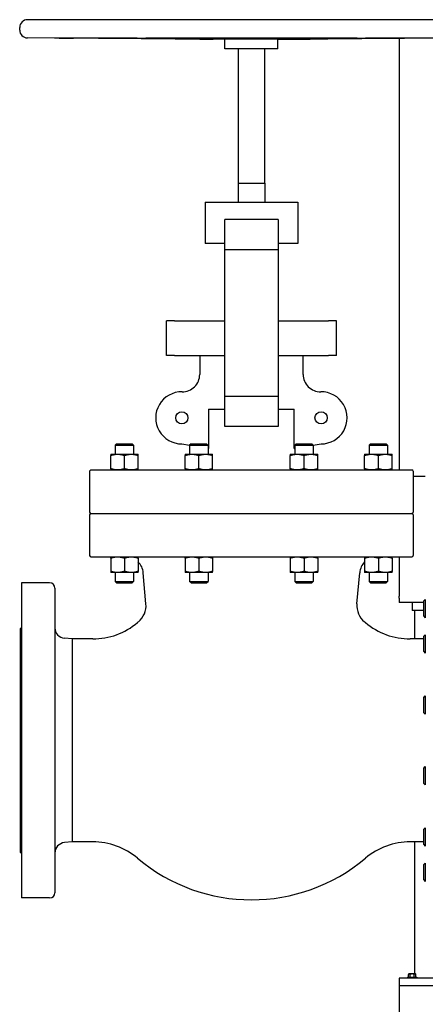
# Model space of a CAD drawing. Header units: inches. Extents: x 5 to 1128, y -85 to 748.
# Tile 577 of 656: x 890 to 909, y 335 to 382. Entities that reach past the tile are written whole.
import ezdxf

# ---------------------------------------------------------------- set-up
doc = ezdxf.new("R2010")
doc.units = ezdxf.units.IN
doc.header["$LTSCALE"] = 32
doc.header["$MEASUREMENT"] = 0
doc.layers.add('Visible (ANSI)', color=7, linetype='Continuous', lineweight=30)

msp = doc.modelspace()

# ---------------------------------------------------------------- linework, layer by layer
at = {"layer": 'Visible (ANSI)'}
for p, q in [((911.43628, 382.23187), (890.13728, 382.23187)), ((889.76328, 381.73987), (889.76328, 381.85787)), ((891.41681, 381.35673), (890.13461, 381.36588)), ((894.59873, 381.35673), (891.41681, 381.35673)), ((905.56615, 381.35673), (896.00742, 381.35673)), ((899.52678, 381.29886), (897.99523, 381.30979)), ((902.04678, 381.29886), (899.52678, 381.29886)), ((899.52678, 380.83987), (899.52678, 381.29886)), ((902.04678, 381.29886), (903.57833, 381.30979)), ((902.04678, 380.83987), (902.04678, 381.29886)), ((910.15676, 381.35673), (906.97483, 381.35673)), ((907.80578, 381.34157), (907.80578, 360.79667)), ((902.04678, 380.83987), (899.52678, 380.83987)), ((900.16178, 380.83987), (900.16178, 374.45687)), ((901.41178, 380.83987), (901.41178, 374.45687)), ((900.15078, 374.45687), (901.42278, 374.45687)), ((900.15078, 374.45687), (900.15078, 373.54017)), ((901.42278, 374.45687), (901.42278, 373.54017)), ((898.58793, 373.54017), (902.98564, 373.54017)), ((898.58793, 373.54017), (898.58793, 371.57037)), ((902.98564, 373.54017), (902.98564, 371.57037)), ((899.5132, 371.28076), (899.5132, 372.71317)), ((902.06036, 372.71317), (899.5132, 372.71317)), ((902.06036, 372.71317), (902.06036, 371.28076)), ((899.5132, 371.57037), (898.58793, 371.57037)), ((899.5132, 364.29658), (899.5132, 371.28076)), ((902.06036, 371.28076), (899.5132, 371.28076)), ((902.98564, 371.57037), (902.06036, 371.57037)), ((902.06036, 371.28076), (902.06036, 364.29658)), ((897.12507, 367.90117), (896.74512, 367.90117)), ((896.74512, 366.24717), (896.74512, 367.90117)), ((897.12507, 367.90117), (899.5132, 367.90117)), ((902.06036, 367.90117), (904.4485, 367.90117)), ((904.82845, 367.90117), (904.4485, 367.90117)), ((904.82845, 366.24717), (904.82845, 367.90117)), ((897.12507, 366.24717), (896.74512, 366.24717)), ((897.12507, 366.24717), (899.5132, 366.24717)), ((898.32728, 366.24717), (898.32728, 365.34501)), ((902.06036, 366.24717), (904.4485, 366.24717)), ((903.24628, 365.34501), (903.24628, 366.24717)), ((904.82845, 366.24717), (904.4485, 366.24717)), ((899.5132, 362.86417), (899.5132, 364.29658)), ((902.06036, 364.29658), (899.5132, 364.29658)), ((902.06036, 364.29658), (902.06036, 362.86417)), ((898.74929, 363.69117), (898.74929, 361.81235)), ((898.74929, 363.69117), (899.5132, 363.69117)), ((902.06036, 363.69117), (902.82428, 363.69117)), ((902.82428, 361.81235), (902.82428, 363.69117)), ((902.06036, 362.86417), (899.5132, 362.86417)), ((894.37492, 362.03717), (894.30877, 361.97102)), ((894.30877, 361.97102), (895.18377, 361.97102)), ((894.30877, 361.97102), (894.30877, 361.54667)), ((894.37492, 362.03717), (895.11762, 362.03717)), ((895.11762, 362.03717), (895.18377, 361.97102)), ((895.18377, 361.97102), (895.18377, 361.54667)), ((897.47428, 362.03717), (897.84755, 361.97135)), ((897.91337, 362.03717), (897.84722, 361.97102)), ((897.84722, 361.97102), (898.72222, 361.97102)), ((897.84722, 361.97102), (897.84722, 361.54667)), ((897.91337, 362.03717), (898.65607, 362.03717)), ((898.65607, 362.03717), (898.72222, 361.97102)), ((898.72222, 361.97102), (898.72222, 361.54667)), ((902.91749, 362.03717), (902.85134, 361.97102)), ((902.85134, 361.97102), (903.72634, 361.97102)), ((902.85134, 361.97102), (902.85134, 361.54667)), ((902.91749, 362.03717), (903.66019, 362.03717)), ((903.66019, 362.03717), (903.72634, 361.97102)), ((903.72601, 361.97135), (904.09928, 362.03717)), ((903.72634, 361.97102), (903.72634, 361.54667)), ((906.45594, 362.03717), (906.38979, 361.97102)), ((906.38979, 361.97102), (907.26479, 361.97102)), ((906.38979, 361.97102), (906.38979, 361.54667)), ((906.45594, 362.03717), (907.19864, 362.03717)), ((907.19864, 362.03717), (907.26479, 361.97102)), ((907.26479, 361.97102), (907.26479, 361.54667)), ((894.09027, 361.54667), (894.41827, 361.54667)), ((894.09027, 360.85526), (894.09027, 361.48808)), ((894.41827, 361.54667), (895.07427, 361.54667)), ((894.74627, 360.85526), (894.74627, 361.48808)), ((895.07427, 361.54667), (895.40227, 361.54667)), ((895.40227, 360.85526), (895.40227, 361.48808)), ((897.62872, 361.54667), (897.95672, 361.54667)), ((897.62872, 360.85526), (897.62872, 361.48808)), ((897.95672, 361.54667), (898.61272, 361.54667)), ((898.28472, 360.85526), (898.28472, 361.48808)), ((898.61272, 361.54667), (898.94072, 361.54667)), ((898.72222, 361.81712), (898.74929, 361.81235)), ((898.94072, 360.85526), (898.94072, 361.48808)), ((902.63284, 361.54667), (902.96084, 361.54667)), ((902.63284, 360.85526), (902.63284, 361.48808)), ((902.82428, 361.81235), (902.85134, 361.81712)), ((902.96084, 361.54667), (903.61684, 361.54667)), ((903.28884, 360.85526), (903.28884, 361.48808)), ((903.61684, 361.54667), (903.94484, 361.54667)), ((903.94484, 360.85526), (903.94484, 361.48808)), ((906.17129, 361.54667), (906.49929, 361.54667)), ((906.17129, 360.85526), (906.17129, 361.48808)), ((906.49929, 361.54667), (907.15529, 361.54667)), ((906.82729, 360.85526), (906.82729, 361.48808)), ((907.15529, 361.54667), (907.48329, 361.54667)), ((907.48329, 360.85526), (907.48329, 361.48808)), ((893.09078, 360.73367), (893.09078, 358.79217)), ((893.15378, 360.79667), (908.41978, 360.79667)), ((908.48278, 360.73367), (908.48278, 358.79217)), ((909.05578, 360.48367), (908.48278, 360.48367)), ((893.09078, 358.66617), (893.09078, 356.72467)), ((893.15378, 358.72917), (908.41978, 358.72917)), ((893.15378, 358.72917), (908.41978, 358.72917)), ((908.48278, 358.66617), (908.48278, 356.72467)), ((893.15378, 356.66167), (908.41978, 356.66167)), ((894.09027, 356.60308), (894.09027, 355.97026)), ((894.74627, 356.60308), (894.74627, 355.97026)), ((895.40227, 356.60308), (895.40227, 355.97026)), ((897.62872, 356.60308), (897.62872, 355.97026)), ((898.28472, 356.60308), (898.28472, 355.97026)), ((898.94072, 356.60308), (898.94072, 355.97026)), ((902.63284, 356.60308), (902.63284, 355.97026)), ((903.28884, 356.60308), (903.28884, 355.97026)), ((903.94484, 356.60308), (903.94484, 355.97026)), ((906.17129, 356.60308), (906.17129, 355.97026)), ((906.82729, 356.60308), (906.82729, 355.97026)), ((907.48329, 356.60308), (907.48329, 355.97026)), ((907.80578, 356.66167), (907.80578, 355.15962)), ((894.41827, 355.91167), (894.09027, 355.91167)), ((894.30877, 355.91167), (894.30877, 355.48332)), ((895.07427, 355.91167), (894.41827, 355.91167)), ((895.40227, 355.91167), (895.07427, 355.91167)), ((895.18377, 355.91167), (895.18377, 355.48332)), ((895.76755, 354.42404), (895.63783, 355.90675)), ((897.95672, 355.91167), (897.62872, 355.91167)), ((897.84722, 355.91167), (897.84722, 355.48332)), ((898.61272, 355.91167), (897.95672, 355.91167)), ((898.94072, 355.91167), (898.61272, 355.91167)), ((898.72222, 355.91167), (898.72222, 355.48332)), ((902.96084, 355.91167), (902.63284, 355.91167)), ((902.85134, 355.91167), (902.85134, 355.48332)), ((903.61684, 355.91167), (902.96084, 355.91167)), ((903.94484, 355.91167), (903.61684, 355.91167)), ((903.72634, 355.91167), (903.72634, 355.48332)), ((905.80602, 354.42404), (905.93574, 355.90675)), ((906.49929, 355.91167), (906.17129, 355.91167)), ((906.38979, 355.91167), (906.38979, 355.48332)), ((907.15529, 355.91167), (906.49929, 355.91167)), ((907.48329, 355.91167), (907.15529, 355.91167)), ((907.26479, 355.91167), (907.26479, 355.48332)), ((889.84578, 355.42117), (889.84578, 340.42117)), ((891.18678, 355.42117), (889.84578, 355.42117)), ((894.30877, 355.48332), (895.18377, 355.48332)), ((894.37492, 355.41717), (894.30877, 355.48332)), ((894.37492, 355.41717), (895.11762, 355.41717)), ((895.11762, 355.41717), (895.18377, 355.48332)), ((897.84722, 355.48332), (898.72222, 355.48332)), ((897.91337, 355.41717), (897.84722, 355.48332)), ((897.91337, 355.41717), (898.65607, 355.41717)), ((898.65607, 355.41717), (898.72222, 355.48332)), ((902.85134, 355.48332), (903.72634, 355.48332)), ((902.91749, 355.41717), (902.85134, 355.48332)), ((902.91749, 355.41717), (903.66019, 355.41717)), ((903.66019, 355.41717), (903.72634, 355.48332)), ((906.38979, 355.48332), (907.26479, 355.48332)), ((906.45594, 355.41717), (906.38979, 355.48332)), ((906.45594, 355.41717), (907.19864, 355.41717)), ((907.19864, 355.41717), (907.26479, 355.48332)), ((891.43678, 355.17117), (891.43678, 340.67117)), ((907.80578, 355.15962), (907.80578, 354.85689)), ((907.80578, 354.85689), (907.80578, 354.78658)), ((907.80578, 354.69072), (907.80578, 354.78658)), ((907.80578, 354.69072), (907.80578, 354.48367)), ((908.43078, 354.48367), (907.80578, 354.48367)), ((908.43078, 354.48367), (908.43078, 354.10867)), ((908.98078, 354.48367), (908.43078, 354.48367)), ((908.98078, 354.56427), (909.0537, 354.63719)), ((908.98078, 353.8351), (908.98078, 354.56427)), ((909.0537, 354.63719), (909.0537, 353.76219)), ((909.0537, 354.63719), (909.05578, 354.63719)), ((908.98078, 354.10867), (908.43078, 354.10867)), ((908.54578, 354.10867), (908.54578, 352.75299)), ((908.98078, 353.8351), (909.0537, 353.76219)), ((909.0537, 353.76219), (909.05578, 353.76219)), ((889.78278, 353.23617), (889.84578, 353.29917)), ((889.78278, 353.23617), (889.78278, 342.60617)), ((892.26378, 352.75299), (891.89321, 352.78541)), ((892.26378, 352.75299), (892.26378, 343.08935)), ((893.2353, 352.75299), (892.26378, 352.75299)), ((908.98078, 352.75299), (908.33827, 352.75299)), ((908.98078, 352.88195), (909.0537, 352.95486)), ((908.98078, 352.15278), (908.98078, 352.88195)), ((909.0537, 352.95486), (909.0537, 352.07986)), ((909.0537, 352.95486), (909.05578, 352.95486)), ((908.98078, 352.15278), (909.0537, 352.07986)), ((909.0537, 352.07986), (909.05578, 352.07986)), ((908.98078, 349.96808), (909.0537, 350.04099)), ((908.98078, 349.23891), (908.98078, 349.96808)), ((909.0537, 350.04099), (909.0537, 349.16599)), ((909.0537, 350.04099), (909.05578, 350.04099)), ((908.98078, 349.23891), (909.0537, 349.16599)), ((909.0537, 349.16599), (909.05578, 349.16599)), ((908.98078, 346.60343), (909.0537, 346.67635)), ((908.98078, 345.87426), (908.98078, 346.60343)), ((909.0537, 346.67635), (909.0537, 345.80135)), ((909.0537, 346.67635), (909.05578, 346.67635)), ((908.98078, 345.87426), (909.0537, 345.80135)), ((909.0537, 345.80135), (909.05578, 345.80135)), ((908.98078, 343.68956), (909.0537, 343.76248)), ((908.98078, 342.96039), (908.98078, 343.68956)), ((909.0537, 343.76248), (909.0537, 342.88748)), ((909.0537, 343.76248), (909.05578, 343.76248)), ((892.26378, 343.08935), (891.89321, 343.05693)), ((893.2353, 343.08935), (892.26378, 343.08935)), ((908.98078, 343.08935), (908.33827, 343.08935)), ((908.54578, 343.08935), (908.54578, 336.80267)), ((908.98078, 342.96039), (909.0537, 342.88748)), ((909.0537, 342.88748), (909.05578, 342.88748)), ((889.78278, 342.60617), (889.84578, 342.54317)), ((908.98078, 342.00723), (909.0537, 342.08015)), ((908.98078, 341.27807), (908.98078, 342.00723)), ((909.0537, 342.08015), (909.0537, 341.20515)), ((909.0537, 342.08015), (909.05578, 342.08015)), ((908.98078, 341.27807), (909.0537, 341.20515)), ((909.0537, 341.20515), (909.05578, 341.20515)), ((891.18678, 340.42117), (889.84578, 340.42117)), ((907.80578, 336.60867), (907.80578, 336.23367)), ((911.80578, 336.60867), (907.80578, 336.60867)), ((908.21478, 336.64767), (908.64678, 336.64767)), ((908.21478, 336.64767), (908.21478, 336.60867)), ((908.25065, 336.64767), (908.25065, 336.78345)), ((908.29568, 336.80267), (908.27478, 336.80267)), ((908.43078, 336.80267), (908.29568, 336.80267)), ((908.34072, 336.64767), (908.34072, 336.78345)), ((908.56588, 336.80267), (908.43078, 336.80267)), ((908.52085, 336.64767), (908.52085, 336.78345)), ((908.58678, 336.80267), (908.56588, 336.80267)), ((908.61092, 336.64767), (908.61092, 336.78345)), ((908.64678, 336.64767), (908.64678, 336.60867)), ((907.80578, 336.23367), (907.80578, 266.22267)), ((985.18078, 336.23367), (907.80578, 336.23367))]:
    msp.add_line(p, q, dxfattribs=at)
for centre in [(897.47428, 363.27767), (904.09928, 363.27767)]:
    msp.add_circle(centre, 0.29167, dxfattribs=at)
for centre, radius, start, end in [((890.13728, 381.85787), 0.374, 90, 180), ((890.13728, 381.73987), 0.374, 180, 269.591168), ((897.50028, 365.34501), 0.827, 269.279454, 0), ((904.07328, 365.34501), 0.827, 180, 270.720546), ((897.47428, 363.27767), 1.2405, 89.279454, 270), ((904.09928, 363.27767), 1.2405, 270, 90.720546), ((893.15378, 360.73367), 0.063, 90, 180), ((908.41978, 360.73367), 0.063, 0, 90), ((893.15378, 358.79217), 0.063, 180, 270), ((893.15378, 358.66617), 0.063, 90, 180), ((908.41978, 358.79217), 0.063, 270, 0), ((908.41978, 358.66617), 0.063, 0, 90), ((893.15378, 356.72467), 0.063, 180, 270), ((908.41978, 356.72467), 0.063, 270, 0), ((894.81398, 355.83467), 0.827, 5, 44.654126), ((906.75959, 355.83467), 0.827, 135.345874, 175), ((891.18678, 355.17117), 0.25, 0, 90), ((894.77136, 354.33688), 1, 309.711297, 5), ((906.80221, 354.33688), 1, 175, 230.288703), ((893.2353, 356.06099), 3.308, 270, 310.102697), ((900.78678, 347.09417), 8.415, 129.711297, 130.102697), ((900.78678, 347.09417), 8.415, 49.897304, 50.288703), ((908.33827, 356.06099), 3.308, 229.897303, 270), ((891.93678, 353.28351), 0.5, 180, 265), ((891.93678, 342.55883), 0.5, 95, 180), ((893.2353, 339.78135), 3.308, 49.897303, 90), ((908.33827, 339.78135), 3.308, 90, 130.102697), ((900.78678, 348.74817), 8.415, 229.897303, 310.102696), ((891.18678, 340.67117), 0.25, 270, 0), ((908.43078, 336.58205), 0.2702, 125.26439, 131.810315), ((908.43078, 336.58205), 0.22062, 90, 114.094843), ((908.43078, 336.58205), 0.22062, 65.905157, 90), ((908.43078, 336.58205), 0.2702, 48.189685, 54.73561)]:
    msp.add_arc(centre, radius, start, end, dxfattribs=at)
for centre, start_param, end_param in [((908.29568, 336.58205), 0, 0.42053434), ((908.29568, 336.58205), 5.86265097, 6.28318531), ((908.56588, 336.58205), 0, 0.42053434), ((908.56588, 336.58205), 5.86265097, 6.28318531)]:
    msp.add_ellipse(centre, major_axis=(0, 0.22062), ratio=0.5, start_param=start_param, end_param=end_param, dxfattribs=at)
for points, knots in [([(891.64492, 381.35673), (891.65921, 381.35673), (891.68759, 381.35664), (891.76866, 381.35627), (891.82135, 381.35599), (891.93337, 381.35534), (891.99986, 381.35493), (892.13671, 381.35402), (892.20708, 381.35353), (892.2892, 381.35292), (892.30876, 381.35277), (892.32812, 381.35262)], [1.98568979, 1.98568979, 1.98568979, 1.98568979, 2.48210857, 2.48210857, 2.97852735, 2.97852735, 3.47495346, 3.47495346, 3.97137957, 3.97137957, 4.12560975, 4.12560975, 4.12560975, 4.12560975]), ([(895.35752, 381.35262), (895.34665, 381.35277), (895.3349, 381.35292), (895.32241, 381.35306), (895.28221, 381.35353), (895.22881, 381.35402), (895.10764, 381.35493), (895.03986, 381.35534), (894.91012, 381.35599), (894.83985, 381.35627), (894.70862, 381.35664), (894.64765, 381.35673), (894.59873, 381.35673)], [-0.15423018, -0.15423018, -0.15423018, -0.15423018, 0, 0, 0, 0.49642611, 0.49642611, 0.99285222, 0.99285222, 1.489271, 1.489271, 1.98568979, 1.98568979, 1.98568979, 1.98568979]), ([(896.00742, 381.35673), (895.95138, 381.35673), (895.89865, 381.35664), (895.81748, 381.35627), (895.78906, 381.35599), (895.76038, 381.35534), (895.75829, 381.35493), (895.78366, 381.35402), (895.81111, 381.35353), (895.85874, 381.35292), (895.87137, 381.35277), (895.8851, 381.35262)], [1.98568979, 1.98568979, 1.98568979, 1.98568979, 2.48210857, 2.48210857, 2.97852735, 2.97852735, 3.47495346, 3.47495346, 3.97137957, 3.97137957, 4.12560975, 4.12560975, 4.12560975, 4.12560975]), ([(898.89068, 381.30529), (898.90732, 381.3051), (898.92113, 381.30491), (898.95228, 381.30445), (898.96494, 381.30418), (898.96793, 381.30381), (898.95825, 381.30372), (898.92291, 381.30372), (898.89457, 381.30381), (898.82012, 381.30418), (898.77403, 381.30445), (898.70061, 381.30491), (898.67252, 381.3051), (898.64277, 381.30529)], [0.63873151, 0.63873151, 0.63873151, 0.63873151, 0.87159914, 0.87159914, 1.30738491, 1.30738491, 1.74317067, 1.74317067, 2.17895643, 2.17895643, 2.61474219, 2.61474219, 2.84760983, 2.84760983, 2.84760983, 2.84760983]), ([(901.18791, 381.30529), (901.16671, 381.3051), (901.14359, 381.30491), (901.0752, 381.30445), (901.0211, 381.30418), (900.90549, 381.30381), (900.84397, 381.30372), (900.72959, 381.30372), (900.66808, 381.30381), (900.55246, 381.30418), (900.49837, 381.30445), (900.42997, 381.30491), (900.40686, 381.3051), (900.38566, 381.30529)], [0.63873151, 0.63873151, 0.63873151, 0.63873151, 0.87159914, 0.87159914, 1.30738491, 1.30738491, 1.74317067, 1.74317067, 2.17895643, 2.17895643, 2.61474219, 2.61474219, 2.84760983, 2.84760983, 2.84760983, 2.84760983]), ([(902.93079, 381.30529), (902.90105, 381.3051), (902.87296, 381.30491), (902.79954, 381.30445), (902.75344, 381.30418), (902.679, 381.30381), (902.65066, 381.30372), (902.61531, 381.30372), (902.60563, 381.30381), (902.60862, 381.30418), (902.62129, 381.30445), (902.65244, 381.30491), (902.66624, 381.3051), (902.68289, 381.30529)], [0.63873151, 0.63873151, 0.63873151, 0.63873151, 0.87159914, 0.87159914, 1.30738491, 1.30738491, 1.74317067, 1.74317067, 2.17895643, 2.17895643, 2.61474219, 2.61474219, 2.84760983, 2.84760983, 2.84760983, 2.84760983]), ([(905.68847, 381.35262), (905.7022, 381.35277), (905.71483, 381.35292), (905.76245, 381.35353), (905.78991, 381.35402), (905.81528, 381.35493), (905.81319, 381.35534), (905.78451, 381.35599), (905.75608, 381.35627), (905.67492, 381.35664), (905.62218, 381.35673), (905.56615, 381.35673)], [3.52948039, 3.52948039, 3.52948039, 3.52948039, 3.68371057, 3.68371057, 4.18013668, 4.18013668, 4.67656278, 4.67656278, 5.17298157, 5.17298157, 5.66940035, 5.66940035, 5.66940035, 5.66940035]), ([(906.97483, 381.35673), (906.92591, 381.35673), (906.86495, 381.35664), (906.73371, 381.35627), (906.66345, 381.35599), (906.53371, 381.35534), (906.46593, 381.35493), (906.34475, 381.35402), (906.29136, 381.35353), (906.23867, 381.35292), (906.22692, 381.35277), (906.21604, 381.35262)], [1.98568979, 1.98568979, 1.98568979, 1.98568979, 2.48210857, 2.48210857, 2.97852735, 2.97852735, 3.47495346, 3.47495346, 3.97137957, 3.97137957, 4.12560975, 4.12560975, 4.12560975, 4.12560975])]:
    msp.add_open_spline(points, degree=3, knots=knots, dxfattribs=at)
for points, weights in [([(898.64277, 381.30529), (897.39688, 381.31363), (892.32812, 381.35262)], [3.21640230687, 2.36623373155, 1.05826131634]), ([(895.35752, 381.35262), (898.19358, 381.31363), (898.89068, 381.30529)], [1.05826131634, 2.36623373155, 3.21640230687]), ([(900.38566, 381.30529), (899.49769, 381.31363), (895.8851, 381.35262)], [3.21640230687, 2.36623373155, 1.05826131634]), ([(905.68847, 381.35262), (902.07587, 381.31363), (901.18791, 381.30529)], [1.05826131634, 2.36623373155, 3.21640230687]), ([(902.68289, 381.30529), (903.37998, 381.31363), (906.21604, 381.35262)], [3.21640230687, 2.36623373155, 1.05826131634]), ([(909.24545, 381.35262), (904.17668, 381.31363), (902.93079, 381.30529)], [1.05826131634, 2.36623373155, 3.21640230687]), ([(894.09027, 361.54667), (894.09027, 361.54667), (894.09027, 361.48808)], [1, 1.04314139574, 1.01001874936]), ([(894.09027, 361.48808), (894.26605, 361.54667), (894.41827, 361.54667)], [1.01001874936, 1.04314139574, 1]), ([(894.41827, 361.54667), (894.5705, 361.54667), (894.74627, 361.48808)], [1, 1.04314139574, 1.01001874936]), ([(894.74627, 361.48808), (894.92205, 361.54667), (895.07427, 361.54667)], [1.01001874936, 1.04314139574, 1]), ([(895.07427, 361.54667), (895.2265, 361.54667), (895.40227, 361.48808)], [1, 1.04314139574, 1.01001874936]), ([(895.40227, 361.48808), (895.40227, 361.54667), (895.40227, 361.54667)], [1.01001874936, 1.04314139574, 1]), ([(897.62872, 361.54667), (897.62872, 361.54667), (897.62872, 361.48808)], [1, 1.04314139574, 1.01001874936]), ([(897.62872, 361.48808), (897.8045, 361.54667), (897.95672, 361.54667)], [1.01001874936, 1.04314139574, 1]), ([(897.95672, 361.54667), (898.10895, 361.54667), (898.28472, 361.48808)], [1, 1.04314139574, 1.01001874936]), ([(898.28472, 361.48808), (898.4605, 361.54667), (898.61272, 361.54667)], [1.01001874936, 1.04314139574, 1]), ([(898.61272, 361.54667), (898.76495, 361.54667), (898.94072, 361.48808)], [1, 1.04314139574, 1.01001874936]), ([(898.94072, 361.48808), (898.94072, 361.54667), (898.94072, 361.54667)], [1.01001874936, 1.04314139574, 1]), ([(902.63284, 361.54667), (902.63284, 361.54667), (902.63284, 361.48808)], [1, 1.04314139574, 1.01001874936]), ([(902.63284, 361.48808), (902.80862, 361.54667), (902.96084, 361.54667)], [1.01001874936, 1.04314139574, 1]), ([(902.96084, 361.54667), (903.11307, 361.54667), (903.28884, 361.48808)], [1, 1.04314139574, 1.01001874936]), ([(903.28884, 361.48808), (903.46462, 361.54667), (903.61684, 361.54667)], [1.01001874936, 1.04314139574, 1]), ([(903.61684, 361.54667), (903.76907, 361.54667), (903.94484, 361.48808)], [1, 1.04314139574, 1.01001874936]), ([(903.94484, 361.48808), (903.94484, 361.54667), (903.94484, 361.54667)], [1.01001874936, 1.04314139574, 1]), ([(906.17129, 361.54667), (906.17129, 361.54667), (906.17129, 361.48808)], [1, 1.04314139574, 1.01001874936]), ([(906.17129, 361.48808), (906.34707, 361.54667), (906.49929, 361.54667)], [1.01001874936, 1.04314139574, 1]), ([(906.49929, 361.54667), (906.65152, 361.54667), (906.82729, 361.48808)], [1, 1.04314139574, 1.01001874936]), ([(906.82729, 361.48808), (907.00307, 361.54667), (907.15529, 361.54667)], [1.01001874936, 1.04314139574, 1]), ([(907.15529, 361.54667), (907.30752, 361.54667), (907.48329, 361.48808)], [1, 1.04314139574, 1.01001874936]), ([(907.48329, 361.48808), (907.48329, 361.54667), (907.48329, 361.54667)], [1.01001874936, 1.04314139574, 1]), ([(894.09027, 360.85526), (894.09027, 360.79667), (894.09027, 360.79667)], [1.01001874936, 1.04314139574, 1]), ([(894.41827, 360.79667), (894.26605, 360.79667), (894.09027, 360.85526)], [1, 1.04314139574, 1.01001874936]), ([(894.74627, 360.85526), (894.5705, 360.79667), (894.41827, 360.79667)], [1.01001874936, 1.04314139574, 1]), ([(895.07427, 360.79667), (894.92205, 360.79667), (894.74627, 360.85526)], [1, 1.04314139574, 1.01001874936]), ([(895.40227, 360.85526), (895.2265, 360.79667), (895.07427, 360.79667)], [1.01001874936, 1.04314139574, 1]), ([(895.40227, 360.79667), (895.40227, 360.79667), (895.40227, 360.85526)], [1, 1.04314139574, 1.01001874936]), ([(897.62872, 360.85526), (897.62872, 360.79667), (897.62872, 360.79667)], [1.01001874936, 1.04314139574, 1]), ([(897.95672, 360.79667), (897.8045, 360.79667), (897.62872, 360.85526)], [1, 1.04314139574, 1.01001874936]), ([(898.28472, 360.85526), (898.10895, 360.79667), (897.95672, 360.79667)], [1.01001874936, 1.04314139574, 1]), ([(898.61272, 360.79667), (898.4605, 360.79667), (898.28472, 360.85526)], [1, 1.04314139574, 1.01001874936]), ([(898.94072, 360.85526), (898.76495, 360.79667), (898.61272, 360.79667)], [1.01001874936, 1.04314139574, 1]), ([(898.94072, 360.79667), (898.94072, 360.79667), (898.94072, 360.85526)], [1, 1.04314139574, 1.01001874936]), ([(902.63284, 360.85526), (902.63284, 360.79667), (902.63284, 360.79667)], [1.01001874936, 1.04314139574, 1]), ([(902.96084, 360.79667), (902.80862, 360.79667), (902.63284, 360.85526)], [1, 1.04314139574, 1.01001874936]), ([(903.28884, 360.85526), (903.11307, 360.79667), (902.96084, 360.79667)], [1.01001874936, 1.04314139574, 1]), ([(903.61684, 360.79667), (903.46462, 360.79667), (903.28884, 360.85526)], [1, 1.04314139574, 1.01001874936]), ([(903.94484, 360.85526), (903.76907, 360.79667), (903.61684, 360.79667)], [1.01001874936, 1.04314139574, 1]), ([(903.94484, 360.79667), (903.94484, 360.79667), (903.94484, 360.85526)], [1, 1.04314139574, 1.01001874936]), ([(906.17129, 360.85526), (906.17129, 360.79667), (906.17129, 360.79667)], [1.01001874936, 1.04314139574, 1]), ([(906.49929, 360.79667), (906.34707, 360.79667), (906.17129, 360.85526)], [1, 1.04314139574, 1.01001874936]), ([(906.82729, 360.85526), (906.65152, 360.79667), (906.49929, 360.79667)], [1.01001874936, 1.04314139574, 1]), ([(907.15529, 360.79667), (907.00307, 360.79667), (906.82729, 360.85526)], [1, 1.04314139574, 1.01001874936]), ([(907.48329, 360.85526), (907.30752, 360.79667), (907.15529, 360.79667)], [1.01001874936, 1.04314139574, 1]), ([(907.48329, 360.79667), (907.48329, 360.79667), (907.48329, 360.85526)], [1, 1.04314139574, 1.01001874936]), ([(894.09027, 356.66167), (894.09027, 356.66167), (894.09027, 356.60308)], [1, 1.04314139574, 1.01001874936]), ([(894.09027, 356.60308), (894.26605, 356.66167), (894.41827, 356.66167)], [1.01001874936, 1.04314139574, 1]), ([(894.41827, 356.66167), (894.5705, 356.66167), (894.74627, 356.60308)], [1, 1.04314139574, 1.01001874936]), ([(894.74627, 356.60308), (894.92205, 356.66167), (895.07427, 356.66167)], [1.01001874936, 1.04314139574, 1]), ([(895.07427, 356.66167), (895.2265, 356.66167), (895.40227, 356.60308)], [1, 1.04314139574, 1.01001874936]), ([(895.40227, 356.60308), (895.40227, 356.65736), (895.40227, 356.66133)], [1.01001874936, 1.04063161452, 1.00609998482]), ([(897.62872, 356.66167), (897.62872, 356.66167), (897.62872, 356.60308)], [1, 1.04314139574, 1.01001874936]), ([(897.62872, 356.60308), (897.8045, 356.66167), (897.95672, 356.66167)], [1.01001874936, 1.04314139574, 1]), ([(897.95672, 356.66167), (898.10895, 356.66167), (898.28472, 356.60308)], [1, 1.04314139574, 1.01001874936]), ([(898.28472, 356.60308), (898.4605, 356.66167), (898.61272, 356.66167)], [1.01001874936, 1.04314139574, 1]), ([(898.61272, 356.66167), (898.76495, 356.66167), (898.94072, 356.60308)], [1, 1.04314139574, 1.01001874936]), ([(898.94072, 356.60308), (898.94072, 356.66167), (898.94072, 356.66167)], [1.01001874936, 1.04314139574, 1]), ([(902.63284, 356.66167), (902.63284, 356.66167), (902.63284, 356.60308)], [1, 1.04314139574, 1.01001874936]), ([(902.63284, 356.60308), (902.80862, 356.66167), (902.96084, 356.66167)], [1.01001874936, 1.04314139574, 1]), ([(902.96084, 356.66167), (903.11307, 356.66167), (903.28884, 356.60308)], [1, 1.04314139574, 1.01001874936]), ([(903.28884, 356.60308), (903.46462, 356.66167), (903.61684, 356.66167)], [1.01001874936, 1.04314139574, 1]), ([(903.61684, 356.66167), (903.76907, 356.66167), (903.94484, 356.60308)], [1, 1.04314139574, 1.01001874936]), ([(903.94484, 356.60308), (903.94484, 356.66167), (903.94484, 356.66167)], [1.01001874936, 1.04314139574, 1]), ([(906.17129, 356.60308), (906.34707, 356.66167), (906.49929, 356.66167)], [1.01001874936, 1.04314139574, 1]), ([(906.17129, 356.66133), (906.17129, 356.65736), (906.17129, 356.60308)], [1.00609998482, 1.04063161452, 1.01001874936]), ([(906.49929, 356.66167), (906.65152, 356.66167), (906.82729, 356.60308)], [1, 1.04314139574, 1.01001874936]), ([(906.82729, 356.60308), (907.00307, 356.66167), (907.15529, 356.66167)], [1.01001874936, 1.04314139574, 1]), ([(907.15529, 356.66167), (907.30752, 356.66167), (907.48329, 356.60308)], [1, 1.04314139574, 1.01001874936]), ([(907.48329, 356.60308), (907.48329, 356.66167), (907.48329, 356.66167)], [1.01001874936, 1.04314139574, 1]), ([(894.09027, 355.97026), (894.09027, 355.91167), (894.09027, 355.91167)], [1.01001874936, 1.04314139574, 1]), ([(894.41827, 355.91167), (894.26605, 355.91167), (894.09027, 355.97026)], [1, 1.04314139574, 1.01001874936]), ([(894.74627, 355.97026), (894.5705, 355.91167), (894.41827, 355.91167)], [1.01001874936, 1.04314139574, 1]), ([(895.07427, 355.91167), (894.92205, 355.91167), (894.74627, 355.97026)], [1, 1.04314139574, 1.01001874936]), ([(895.40227, 355.97026), (895.2265, 355.91167), (895.07427, 355.91167)], [1.01001874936, 1.04314139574, 1]), ([(895.40227, 355.91167), (895.40227, 355.91167), (895.40227, 355.97026)], [1, 1.04314139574, 1.01001874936]), ([(897.62872, 355.97026), (897.62872, 355.91167), (897.62872, 355.91167)], [1.01001874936, 1.04314139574, 1]), ([(897.95672, 355.91167), (897.8045, 355.91167), (897.62872, 355.97026)], [1, 1.04314139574, 1.01001874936]), ([(898.28472, 355.97026), (898.10895, 355.91167), (897.95672, 355.91167)], [1.01001874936, 1.04314139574, 1]), ([(898.61272, 355.91167), (898.4605, 355.91167), (898.28472, 355.97026)], [1, 1.04314139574, 1.01001874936]), ([(898.94072, 355.97026), (898.76495, 355.91167), (898.61272, 355.91167)], [1.01001874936, 1.04314139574, 1]), ([(898.94072, 355.91167), (898.94072, 355.91167), (898.94072, 355.97026)], [1, 1.04314139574, 1.01001874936]), ([(902.63284, 355.97026), (902.63284, 355.91167), (902.63284, 355.91167)], [1.01001874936, 1.04314139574, 1]), ([(902.96084, 355.91167), (902.80862, 355.91167), (902.63284, 355.97026)], [1, 1.04314139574, 1.01001874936]), ([(903.28884, 355.97026), (903.11307, 355.91167), (902.96084, 355.91167)], [1.01001874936, 1.04314139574, 1]), ([(903.61684, 355.91167), (903.46462, 355.91167), (903.28884, 355.97026)], [1, 1.04314139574, 1.01001874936]), ([(903.94484, 355.97026), (903.76907, 355.91167), (903.61684, 355.91167)], [1.01001874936, 1.04314139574, 1]), ([(903.94484, 355.91167), (903.94484, 355.91167), (903.94484, 355.97026)], [1, 1.04314139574, 1.01001874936]), ([(906.17129, 355.97026), (906.17129, 355.91167), (906.17129, 355.91167)], [1.01001874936, 1.04314139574, 1]), ([(906.49929, 355.91167), (906.34707, 355.91167), (906.17129, 355.97026)], [1, 1.04314139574, 1.01001874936]), ([(906.82729, 355.97026), (906.65152, 355.91167), (906.49929, 355.91167)], [1.01001874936, 1.04314139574, 1]), ([(907.15529, 355.91167), (907.00307, 355.91167), (906.82729, 355.97026)], [1, 1.04314139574, 1.01001874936]), ([(907.48329, 355.97026), (907.30752, 355.91167), (907.15529, 355.91167)], [1.01001874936, 1.04314139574, 1]), ([(907.48329, 355.91167), (907.48329, 355.91167), (907.48329, 355.97026)], [1, 1.04314139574, 1.01001874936])]:
    msp.add_rational_spline(points, weights, degree=2, dxfattribs=at)

doc.saveas('drawing.dxf')
